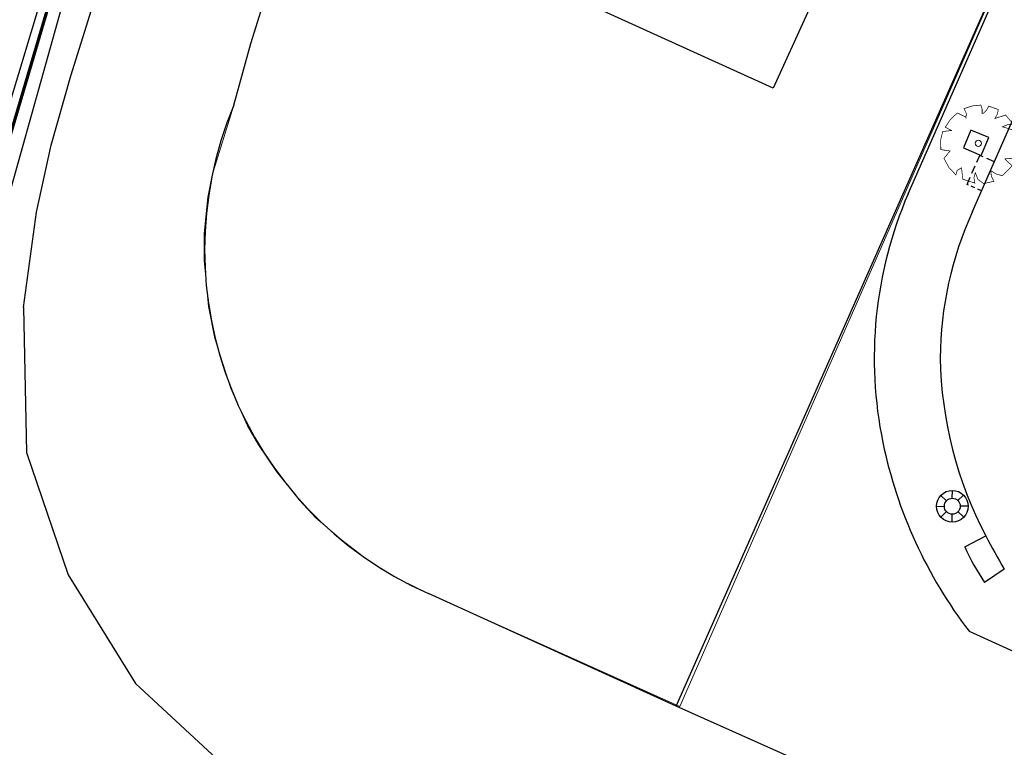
# Model space of a CAD drawing. Header units: metres. Extents: x 111546 to 149831, y 498798 to 507863.
# Tile 277 of 656: x 112121 to 112152, y 501391 to 501414. Entities that reach past the tile are written whole.
import ezdxf

# ---------------------------------------------------------------- set-up
doc = ezdxf.new("R2010")
doc.units = ezdxf.units.M
doc.linetypes.add('DASHED', pattern=[19.05, 12.7, -6.35])
doc.layers.add('0-kadastrale percelen', color=253, linetype='AI-KADASTRAAL', lineweight=9)
for name, color, linetype in [('0-werkgrens', 210, 'FENCELINE1'), ('2-bs-Streng persleiding', 252, 'RI-PERS'), ('3-bs-trottoirkolk', 252, 'Continuous'), ('B01_HOOFDGEBOUW', 1, 'Continuous'), ('Q21_LICHTMAST', 252, 'Continuous'), ('Q26_BOOM', 252, 'Continuous'), ('T02_RASTER', 252, 'Continuous'), ('V02_KNTOPENVERH', 252, 'Continuous'), ('V03_KNTTEGELPAD', 252, 'Continuous'), ('W01_KANTSLOOT', 252, 'Continuous')]:
    doc.layers.add(name, color=color, linetype=linetype)
doc.styles.get("Standard").update_dxf_attribs({"font": 'isocp-ie.shx'})
doc.linetypes.add('AI-KADASTRAAL', pattern='A,5.5,-2,["K",Standard,S=1.8,R=0,X=0,Y=-0.9],-2,5.5,-2,[5,NLCS.SHX,S=0.75,R=0,X=0,Y=0],-2', length=19)
doc.linetypes.add('FENCELINE1', pattern='A,6.35,-2.54,[133,ltypeshp.shx,S=2.54,R=0,X=-2.54,Y=0],-2.54,25.4', length=36.83)
doc.linetypes.add('RI-PERS', pattern='A,7,-2,["P",Standard,S=1.8,R=0,X=-0.5,Y=-0.9],-2,7,-2,[102,NLCS.SHX,S=1,R=180,X=0,Y=0],-2', length=22)

# ---------------------------------------------------------------- blocks, each defined once
blk = doc.blocks.new('Q21')
at = {"color": 0, "linetype": 'ByBlock', "lineweight": -2}
for p, q in [((-0.181, 0.172), (-0.363, 0.343)), ((-0.003, 0.25), (0.001, 0.5)), ((0.173, 0.18), (0.351, 0.353)), ((0.25, 0.008), (0.5, 0.015)), ((-0.25, -0.008), (-0.5, -0.015)), ((-0.186, -0.167), (-0.365, -0.341)), ((-0.01, -0.25), (-0.014, -0.5)), ((0.183, -0.171), (0.357, -0.336))]:
    blk.add_line(p, q, dxfattribs=at)
for radius in [0.498, 0.25]:
    blk.add_circle((0, 0), radius, dxfattribs=at)
blk = doc.blocks.new('Q26')
at = {"linetype": 'Continuous', "lineweight": 20, "const_width": 0.0225}
blk.add_lwpolyline([(0.757, 0.516), (1.237, 0.371), (1.308, -0.046), (1.235, -0.463), (0.83, -0.494), (1.061, -0.711), (0.757, -1.022), (0.565, -0.971), (0.395, -0.867), (0.404, -1.032), (0.49, -1.198), (0.163, -1.271), (-0.015, -1.136), (-0.097, -0.929), (-0.141, -1.084), (-0.112, -1.255), (-0.489, -1.131), (-0.532, -0.774), (-0.668, -0.854), (-0.707, -0.996), (-0.927, -0.766), (-1.083, -0.479), (-0.894, -0.246), (-1.181, -0.203), (-1.187, 0.104), (-1.122, 0.367), (-0.847, 0.398), (-1.04, 0.503), (-0.879, 0.749), (-0.663, 0.95), (-0.402, 0.826), (-0.388, 0.795), (-0.382, 0.942), (-0.452, 1.088), (-0.194, 1.172), (0.076, 1.199), (0.118, 1.07), (0.119, 0.935), (0.148, 0.935), (0.252, 1.031), (0.325, 1.167), (0.626, 1.059), (0.6, 0.925), (0.525, 0.78), (0.856, 0.885), (1.105, 0.593), (0.924, 0.584)], close=True, dxfattribs=at)
at = {"linetype": 'Continuous', "lineweight": 20}
blk.add_circle((0.001, -0.001), 0.0983, dxfattribs=at)
blk = doc.blocks.new('KOLK_R')
at = {"color": 0, "linetype": 'DASHED', "ltscale": 0.02}
for points in [[(-0.486, 0.11), (-0.598, -0.376)], [(0.376, -0.598), (-0.598, -0.376)]]:
    blk.add_lwpolyline(points, dxfattribs=at)
at = {"color": 0, "linetype": 'DASHED', "ltscale": 0.01}
blk.add_lwpolyline([(0.486, -0.11), (0.376, -0.598)], dxfattribs=at)

msp = doc.modelspace()

# ---------------------------------------------------------------- linework, layer by layer
at = {"layer": '0-kadastrale percelen', "ltscale": 0.25}
msp.add_lwpolyline([(112155.62, 501424.198), (112141.537, 501392.085), (112133.63, 501395.64), (112132.757, 501396.068), (112132.178, 501396.398), (112131.71, 501396.697), (112130.892, 501397.326), (112130.094, 501398.024), (112129.575, 501398.573), (112128.847, 501399.478), (112128.289, 501400.316), (112127.94, 501400.915), (112127.641, 501401.564), (112127.411, 501402.083), (112126.912, 501403.659), (112126.712, 501404.663), (112126.645, 501405.359), (112126.578, 501406.109), (112126.578, 501406.967), (112126.691, 501408.111), (112126.828, 501408.793), (112127.51, 501411), (112128.04, 501412.94), (112129.24, 501416.77)], dxfattribs=at)
at = {"layer": '0-werkgrens', "ltscale": 0.1, "const_width": 0.1}
msp.add_lwpolyline([(112118.004, 501398.9545), (112110.3518, 501401.3284), (112112.6406, 501407.9851), (112119.1541, 501405.5796), (112121.9036, 501414.889), (112115.6647, 501417.4311), (112122.5152, 501436.0075), (112128.499, 501433.9776), (112130.9505, 501440.3087), (112124.6393, 501442.5459), (112127.6597, 501450.506), (112148.6893, 501500.3617)], dxfattribs=at)
at = {"layer": '2-bs-Streng persleiding', "ltscale": 0.2, "flags": 128}
msp.add_lwpolyline([(112091.1675, 501248.5227), (112094.6425, 501251.7808), (112096.1613, 501253.4799), (112097.4742, 501255.3334), (112098.7099, 501257.3671), (112099.9971, 501259.9929), (112101.3872, 501264.0603), (112102.0051, 501273.4823), (112101.8506, 501276.5715), (112101.0526, 501280.1498), (112099.4822, 501283.8568), (112097.5257, 501286.9975), (112095.0544, 501290.859), (112094.488, 501294.6175), (112098.3495, 501325.5608), (112100.5119, 501341.084), (112102.4684, 501350.3515), (112104.8368, 501358.7953), (112117.0906, 501393.6001), (112119.356, 501404.3093), (112123.6808, 501419.7552), (112129.6533, 501436.3339), (112134.8019, 501449.5144), (112143.8635, 501472.0654), (112151.8954, 501490.2916), (112160.0302, 501508.2089), (112178.3594, 501550.0159), (112195.6588, 501589.1455), (112205.6472, 501611.0787), (112206.7155, 501613.0224), (112207.3591, 501614.1036), (112207.7067, 501614.3996), (112208.0284, 501614.5283), (112208.3502, 501614.6184), (112223.657, 501608.373)], dxfattribs=at)
at = {"layer": 'B01_HOOFDGEBOUW'}
msp.add_lwpolyline([(112146.632, 501416.281), (112144.475, 501411.538), (112136.638, 501415.103), (112142.321, 501427.597), (112136.35, 501430.313), (112139.048, 501436.244), (112149.055, 501431.691), (112147.303, 501427.84), (112151.104, 501426.111), (112148.447, 501420.269)], dxfattribs=at)
at = {"layer": 'T02_RASTER', "ltscale": 0.25}
msp.add_line((112141.421, 501392.095), (112151.537, 501414.912), dxfattribs=at)
at = {"layer": 'V02_KNTOPENVERH'}
msp.add_lwpolyline([(112150.747, 501407.654), (112157.767, 501423.644), (112161.3, 501431.633), (112168.734, 501448.545), (112170.039, 501451.461)], dxfattribs=at)
for centre, radius, start, end in [((112160.9717, 501402.9811), 11.2419, 155.43874, 179.66434), ((112162.2254, 501403.2696), 12.4974, 181.02039, 207.71675), ((112166.1982, 501405.1297), 16.8807, 207.03449, 211.12096)]:
    msp.add_arc(centre, radius, start, end, dxfattribs=at)
at = {"layer": 'V03_KNTTEGELPAD'}
for p, q in [((112150.504, 501397.107), (112151.162, 501397.457)), ((112151.747, 501396.405), (112151.129, 501395.983))]:
    msp.add_line(p, q, dxfattribs=at)
for points in [[(112148.719, 501408.207), (112151.647, 501414.87), (112157.946, 501429.181)], [(112121.511, 501414.573), (112119.587, 501408.226), (112118.812, 501405.316), (112115.783, 501393.697), (112116.837, 501391.072)], [(112155.886, 501392.5), (112155.714, 501392.142), (112150.649, 501394.439)]]:
    msp.add_lwpolyline(points, dxfattribs=at)
msp.add_lwpolyline([(112151.023, 501409.422), (112151.257, 501409.982), (112150.698, 501410.216), (112150.464, 501409.657)], close=True, dxfattribs=at)
for centre, radius, start, end in [((112160.7055, 501403.0455), 13.0505, 156.70281, 191.76288), ((112162.2367, 501403.3349), 14.6087, 191.64991, 217.51358), ((112156.9131, 501399.935), 7.0053, 203.80943, 214.34305)]:
    msp.add_arc(centre, radius, start, end, dxfattribs=at)
at = {"layer": 'W01_KANTSLOOT'}
for points in [[(112120.89, 501404.64), (112121.3, 501407.63), (112121.76, 501409.74), (112122.38, 501411.92), (112125.41, 501421.61), (112128.41, 501430.97), (112131.8, 501440.39), (112135.34, 501449.46), (112139.26, 501459.23), (112146.872, 501477.286), (112152.089, 501489.02), (112157.008, 501500)], [(112127.51, 501411), (112128.04, 501412.94), (112129.24, 501416.77), (112130.56, 501420.55), (112131.77, 501424.4), (112133.14, 501428.18), (112134.59, 501431.97), (112135.97, 501435.68), (112140.396, 501446.213), (112141.902, 501449.99), (112148.43, 501466.9), (112149.156, 501468.654), (112150.02, 501470.74), (112152.23, 501475.27), (112156.08, 501483.71), (112157.588, 501487.204), (112157.985, 501488.729), (112162.931, 501500)], [(112120.89, 501404.64), (112120.987, 501400.079), (112122.294, 501396.228), (112124.416, 501392.805), (112127.393, 501390.05), (112130.868, 501388.131), (112157.884, 501376.162), (112223.0752, 501347.1963)], [(112228.5405, 501353.1427), (112212.829, 501360.174), (112141.421, 501392.095), (112133.63, 501395.64)]]:
    msp.add_lwpolyline(points, dxfattribs=at)
msp.add_arc((112138.3952, 501406.4379), 11.8026, 157.26083, 246.18755, dxfattribs=at)

# ---------------------------------------------------------------- block references
at = {"layer": '3-bs-trottoirkolk', "rotation": 258.9567481}
msp.add_blockref('KOLK_R', (112151.2333, 501408.762), dxfattribs=at)
at = {"layer": 'Q21_LICHTMAST'}
msp.add_blockref('Q21', (112150.111, 501398.384), dxfattribs=at)
at = {"layer": 'Q26_BOOM'}
msp.add_blockref('Q26', (112150.932, 501409.804), dxfattribs=at)

doc.saveas('drawing.dxf')
